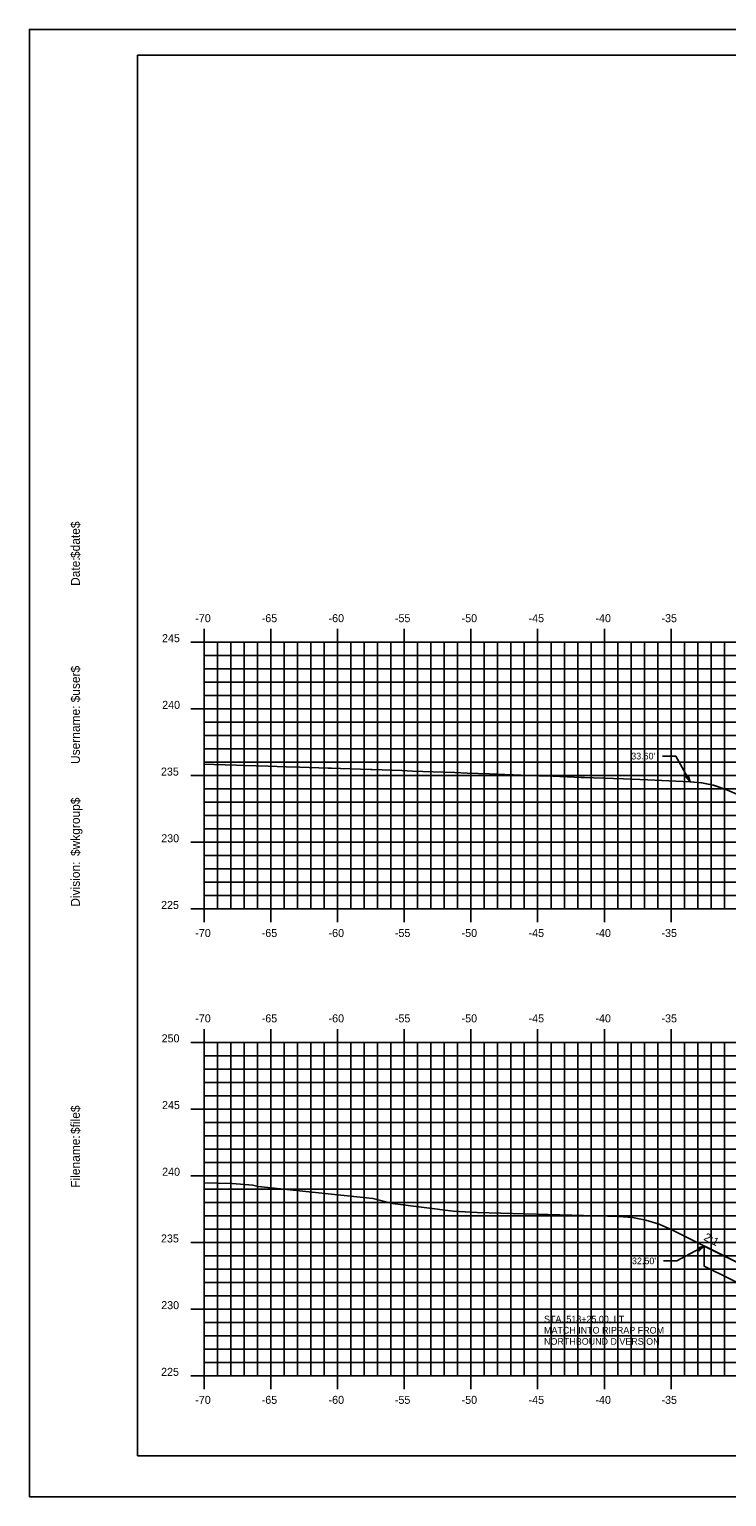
# Model space of a CAD drawing. Extents: x 1170543 to 1177585, y 609599 to 610623.
# Drawn here: x 1173943.4 to 1173995.7, y 609598.8 to 609708.8 of the extents above; entities that cross this region are included whole.
import ezdxf

# ---------------------------------------------------------------- set-up
doc = ezdxf.new("R2010")
doc.units = 0
for name, color, linetype in [('ANNOTATION', 7, 'Continuous'), ('BORDER', 7, 'Continuous'), ('D_Roadway_Centerline', 7, 'Continuous'), ('D_Roadway_SlopeLines', 7, 'Continuous'), ('H_V ANNOTATION', 7, 'Continuous'), ('MAJOR', 7, 'Continuous'), ('MINOR', 7, 'Continuous'), ('PLOT BOUNDARY', 7, 'Continuous'), ('S_Roadway_Centerline', 7, 'Continuous')]:
    doc.layers.add(name, color=color, linetype=linetype)

msp = doc.modelspace()

# ---------------------------------------------------------------- linework, layer by layer
at = {"layer": 'ANNOTATION'}
for p, q in [((1173990.88, 609654.33), (1173991.88, 609654.33)), ((1173992.95, 609652.4), (1173991.88, 609654.33)), ((1173994.02, 609617.59), (1173991.97, 609616.49)), ((1173994.02, 609617.59), (1173996.52, 609616.34)), ((1173990.97, 609616.49), (1173991.97, 609616.49))]:
    msp.add_line(p, q, dxfattribs=at)
for points in [[(1173992.82, 609652.9), (1173992.95, 609652.4), (1173992.6, 609652.78)], [(1173993.52, 609617.46), (1173994.02, 609617.59), (1173993.64, 609617.24)]]:
    msp.add_lwpolyline(points, close=True, dxfattribs=at)
msp.add_lwpolyline([(1173994.02, 609617.59), (1173994.02, 609616.09), (1173996.02, 609615.09), (1173996.65, 609614.77)], dxfattribs=at)
at = {"layer": 'BORDER'}
for p, q in [((1174111.53, 609706.87), (1173951.53, 609706.87)), ((1173951.53, 609706.87), (1173951.53, 609601.87)), ((1173951.53, 609601.87), (1174111.53, 609601.87))]:
    msp.add_line(p, q, dxfattribs=at)
at = {"layer": 'D_Roadway_Centerline'}
msp.add_lwpolyline([(1173992.95, 609652.4), (1173993.82, 609652.32), (1173994.7, 609652.14), (1173995.57, 609651.86), (1173996.45, 609651.47), (1174002.67, 609654.58), (1174007.53, 609657.01), (1174010.53, 609657.07), (1174026.53, 609657.39), (1174042.53, 609657.07), (1174045.53, 609657.01), (1174050.39, 609654.58), (1174056.61, 609651.47), (1174062.83, 609648.36)], dxfattribs=at)
at = {"layer": 'D_Roadway_SlopeLines'}
msp.add_lwpolyline([(1173996.45, 609651.47), (1173995.57, 609651.86), (1173994.7, 609652.14), (1173993.82, 609652.32), (1173992.95, 609652.4)], dxfattribs=at)
at = {"layer": 'MAJOR'}
for p, q in [((1173956.53, 609663.87), (1173956.53, 609662.87)), ((1173961.53, 609663.87), (1173961.53, 609662.87)), ((1173966.53, 609663.87), (1173966.53, 609662.87)), ((1173971.53, 609663.87), (1173971.53, 609662.87)), ((1173976.53, 609663.87), (1173976.53, 609662.87)), ((1173981.53, 609663.87), (1173981.53, 609662.87)), ((1173986.53, 609663.87), (1173986.53, 609662.87)), ((1173991.53, 609663.87), (1173991.53, 609662.87)), ((1173955.53, 609662.87), (1173956.53, 609662.87)), ((1173956.53, 609662.87), (1174096.53, 609662.87)), ((1173956.53, 609642.87), (1173956.53, 609662.87)), ((1173956.53, 609642.87), (1173956.53, 609662.87)), ((1173956.53, 609662.87), (1174096.53, 609662.87)), ((1173961.53, 609642.87), (1173961.53, 609662.87)), ((1173966.53, 609642.87), (1173966.53, 609662.87)), ((1173971.53, 609642.87), (1173971.53, 609662.87)), ((1173976.53, 609642.87), (1173976.53, 609662.87)), ((1173981.53, 609642.87), (1173981.53, 609662.87)), ((1173986.53, 609642.87), (1173986.53, 609662.87)), ((1173991.53, 609642.87), (1173991.53, 609662.87)), ((1173955.53, 609657.87), (1173956.53, 609657.87)), ((1173956.53, 609657.87), (1174096.53, 609657.87)), ((1173955.53, 609652.87), (1173956.53, 609652.87)), ((1173956.53, 609652.87), (1174096.53, 609652.87)), ((1173955.53, 609647.87), (1173956.53, 609647.87)), ((1173956.53, 609647.87), (1174096.53, 609647.87)), ((1173955.53, 609642.87), (1173956.53, 609642.87)), ((1173956.53, 609642.87), (1174096.53, 609642.87)), ((1173956.53, 609642.87), (1174096.53, 609642.87)), ((1173956.53, 609641.87), (1173956.53, 609642.87)), ((1173961.53, 609641.87), (1173961.53, 609642.87)), ((1173966.53, 609641.87), (1173966.53, 609642.87)), ((1173971.53, 609641.87), (1173971.53, 609642.87)), ((1173976.53, 609641.87), (1173976.53, 609642.87)), ((1173981.53, 609641.87), (1173981.53, 609642.87)), ((1173986.53, 609641.87), (1173986.53, 609642.87)), ((1173991.53, 609641.87), (1173991.53, 609642.87)), ((1173956.53, 609633.87), (1173956.53, 609632.87)), ((1173961.53, 609633.87), (1173961.53, 609632.87)), ((1173966.53, 609633.87), (1173966.53, 609632.87)), ((1173971.53, 609633.87), (1173971.53, 609632.87)), ((1173976.53, 609633.87), (1173976.53, 609632.87)), ((1173981.53, 609633.87), (1173981.53, 609632.87)), ((1173986.53, 609633.87), (1173986.53, 609632.87)), ((1173991.53, 609633.87), (1173991.53, 609632.87)), ((1173955.53, 609632.87), (1173956.53, 609632.87)), ((1173956.53, 609632.87), (1174096.53, 609632.87)), ((1173956.53, 609607.87), (1173956.53, 609632.87)), ((1173956.53, 609607.87), (1173956.53, 609632.87)), ((1173956.53, 609632.87), (1174096.53, 609632.87)), ((1173961.53, 609607.87), (1173961.53, 609632.87)), ((1173966.53, 609607.87), (1173966.53, 609632.87)), ((1173971.53, 609607.87), (1173971.53, 609632.87)), ((1173976.53, 609607.87), (1173976.53, 609632.87)), ((1173981.53, 609607.87), (1173981.53, 609632.87)), ((1173986.53, 609607.87), (1173986.53, 609632.87)), ((1173991.53, 609607.87), (1173991.53, 609632.87)), ((1173955.53, 609627.87), (1173956.53, 609627.87)), ((1173956.53, 609627.87), (1174096.53, 609627.87)), ((1173955.53, 609622.87), (1173956.53, 609622.87)), ((1173956.53, 609622.87), (1174096.53, 609622.87)), ((1173955.53, 609617.87), (1173956.53, 609617.87)), ((1173956.53, 609617.87), (1174096.53, 609617.87)), ((1173955.53, 609612.87), (1173956.53, 609612.87)), ((1173956.53, 609612.87), (1174096.53, 609612.87)), ((1173955.53, 609607.87), (1173956.53, 609607.87)), ((1173956.53, 609607.87), (1174096.53, 609607.87)), ((1173956.53, 609607.87), (1174096.53, 609607.87)), ((1173956.53, 609606.87), (1173956.53, 609607.87)), ((1173961.53, 609606.87), (1173961.53, 609607.87)), ((1173966.53, 609606.87), (1173966.53, 609607.87)), ((1173971.53, 609606.87), (1173971.53, 609607.87)), ((1173976.53, 609606.87), (1173976.53, 609607.87)), ((1173981.53, 609606.87), (1173981.53, 609607.87)), ((1173986.53, 609606.87), (1173986.53, 609607.87)), ((1173991.53, 609606.87), (1173991.53, 609607.87))]:
    msp.add_line(p, q, dxfattribs=at)
at = {"layer": 'MINOR'}
for p, q in [((1173956.53, 609661.87), (1174096.53, 609661.87)), ((1173956.53, 609661.87), (1173957.53, 609661.87)), ((1173957.53, 609642.87), (1173957.53, 609662.87)), ((1173958.53, 609642.87), (1173958.53, 609662.87)), ((1173959.53, 609642.87), (1173959.53, 609662.87)), ((1173960.53, 609642.87), (1173960.53, 609662.87)), ((1173962.53, 609642.87), (1173962.53, 609662.87)), ((1173963.53, 609642.87), (1173963.53, 609662.87)), ((1173964.53, 609642.87), (1173964.53, 609662.87)), ((1173965.53, 609642.87), (1173965.53, 609662.87)), ((1173967.53, 609642.87), (1173967.53, 609662.87)), ((1173968.53, 609642.87), (1173968.53, 609662.87)), ((1173969.53, 609642.87), (1173969.53, 609662.87)), ((1173970.53, 609642.87), (1173970.53, 609662.87)), ((1173972.53, 609642.87), (1173972.53, 609662.87)), ((1173973.53, 609642.87), (1173973.53, 609662.87)), ((1173974.53, 609642.87), (1173974.53, 609662.87)), ((1173975.53, 609642.87), (1173975.53, 609662.87)), ((1173977.53, 609642.87), (1173977.53, 609662.87)), ((1173978.53, 609642.87), (1173978.53, 609662.87)), ((1173979.53, 609642.87), (1173979.53, 609662.87)), ((1173980.53, 609642.87), (1173980.53, 609662.87)), ((1173982.53, 609642.87), (1173982.53, 609662.87)), ((1173983.53, 609642.87), (1173983.53, 609662.87)), ((1173984.53, 609642.87), (1173984.53, 609662.87)), ((1173985.53, 609642.87), (1173985.53, 609662.87)), ((1173987.53, 609642.87), (1173987.53, 609662.87)), ((1173988.53, 609642.87), (1173988.53, 609662.87)), ((1173989.53, 609642.87), (1173989.53, 609662.87)), ((1173990.53, 609642.87), (1173990.53, 609662.87)), ((1173992.53, 609642.87), (1173992.53, 609662.87)), ((1173993.53, 609642.87), (1173993.53, 609662.87)), ((1173994.53, 609642.87), (1173994.53, 609662.87)), ((1173995.53, 609642.87), (1173995.53, 609662.87)), ((1173956.53, 609660.87), (1174096.53, 609660.87)), ((1173956.53, 609660.87), (1173957.53, 609660.87)), ((1173956.53, 609659.87), (1174096.53, 609659.87)), ((1173956.53, 609659.87), (1173957.53, 609659.87)), ((1173956.53, 609658.87), (1174096.53, 609658.87)), ((1173956.53, 609658.87), (1173957.53, 609658.87)), ((1173956.53, 609656.87), (1174096.53, 609656.87)), ((1173956.53, 609656.87), (1173957.53, 609656.87)), ((1173956.53, 609655.87), (1174096.53, 609655.87)), ((1173956.53, 609655.87), (1173957.53, 609655.87)), ((1173956.53, 609654.87), (1174096.53, 609654.87)), ((1173956.53, 609654.87), (1173957.53, 609654.87)), ((1173956.53, 609653.87), (1174096.53, 609653.87)), ((1173956.53, 609653.87), (1173957.53, 609653.87)), ((1173956.53, 609651.87), (1174096.53, 609651.87)), ((1173956.53, 609651.87), (1173957.53, 609651.87)), ((1173956.53, 609650.87), (1174096.53, 609650.87)), ((1173956.53, 609650.87), (1173957.53, 609650.87)), ((1173956.53, 609649.87), (1174096.53, 609649.87)), ((1173956.53, 609649.87), (1173957.53, 609649.87)), ((1173956.53, 609648.87), (1174096.53, 609648.87)), ((1173956.53, 609648.87), (1173957.53, 609648.87)), ((1173956.53, 609646.87), (1174096.53, 609646.87)), ((1173956.53, 609646.87), (1173957.53, 609646.87)), ((1173956.53, 609645.87), (1174096.53, 609645.87)), ((1173956.53, 609645.87), (1173957.53, 609645.87)), ((1173956.53, 609644.87), (1174096.53, 609644.87)), ((1173956.53, 609644.87), (1173957.53, 609644.87)), ((1173956.53, 609643.87), (1174096.53, 609643.87)), ((1173956.53, 609643.87), (1173957.53, 609643.87)), ((1173957.53, 609607.87), (1173957.53, 609632.87)), ((1173958.53, 609607.87), (1173958.53, 609632.87)), ((1173959.53, 609607.87), (1173959.53, 609632.87)), ((1173960.53, 609607.87), (1173960.53, 609632.87)), ((1173962.53, 609607.87), (1173962.53, 609632.87)), ((1173963.53, 609607.87), (1173963.53, 609632.87)), ((1173964.53, 609607.87), (1173964.53, 609632.87)), ((1173965.53, 609607.87), (1173965.53, 609632.87)), ((1173967.53, 609607.87), (1173967.53, 609632.87)), ((1173968.53, 609607.87), (1173968.53, 609632.87)), ((1173969.53, 609607.87), (1173969.53, 609632.87)), ((1173970.53, 609607.87), (1173970.53, 609632.87)), ((1173972.53, 609607.87), (1173972.53, 609632.87)), ((1173973.53, 609607.87), (1173973.53, 609632.87)), ((1173974.53, 609607.87), (1173974.53, 609632.87)), ((1173975.53, 609607.87), (1173975.53, 609632.87)), ((1173977.53, 609607.87), (1173977.53, 609632.87)), ((1173978.53, 609607.87), (1173978.53, 609632.87)), ((1173979.53, 609607.87), (1173979.53, 609632.87)), ((1173980.53, 609607.87), (1173980.53, 609632.87)), ((1173982.53, 609607.87), (1173982.53, 609632.87)), ((1173983.53, 609607.87), (1173983.53, 609632.87)), ((1173984.53, 609607.87), (1173984.53, 609632.87)), ((1173985.53, 609607.87), (1173985.53, 609632.87)), ((1173987.53, 609607.87), (1173987.53, 609632.87)), ((1173988.53, 609607.87), (1173988.53, 609632.87)), ((1173989.53, 609607.87), (1173989.53, 609632.87)), ((1173990.53, 609607.87), (1173990.53, 609632.87)), ((1173992.53, 609607.87), (1173992.53, 609632.87)), ((1173993.53, 609607.87), (1173993.53, 609632.87)), ((1173994.53, 609607.87), (1173994.53, 609632.87)), ((1173995.53, 609607.87), (1173995.53, 609632.87)), ((1173956.53, 609631.87), (1174096.53, 609631.87)), ((1173956.53, 609631.87), (1173957.53, 609631.87)), ((1173956.53, 609630.87), (1174096.53, 609630.87)), ((1173956.53, 609630.87), (1173957.53, 609630.87)), ((1173956.53, 609629.87), (1174096.53, 609629.87)), ((1173956.53, 609629.87), (1173957.53, 609629.87)), ((1173956.53, 609628.87), (1174096.53, 609628.87)), ((1173956.53, 609628.87), (1173957.53, 609628.87)), ((1173956.53, 609626.87), (1174096.53, 609626.87)), ((1173956.53, 609626.87), (1173957.53, 609626.87)), ((1173956.53, 609625.87), (1174096.53, 609625.87)), ((1173956.53, 609625.87), (1173957.53, 609625.87)), ((1173956.53, 609624.87), (1174096.53, 609624.87)), ((1173956.53, 609624.87), (1173957.53, 609624.87)), ((1173956.53, 609623.87), (1174096.53, 609623.87)), ((1173956.53, 609623.87), (1173957.53, 609623.87)), ((1173956.53, 609621.87), (1174096.53, 609621.87)), ((1173956.53, 609621.87), (1173957.53, 609621.87)), ((1173956.53, 609620.87), (1174096.53, 609620.87)), ((1173956.53, 609620.87), (1173957.53, 609620.87)), ((1173956.53, 609619.87), (1174096.53, 609619.87)), ((1173956.53, 609619.87), (1173957.53, 609619.87)), ((1173956.53, 609618.87), (1174096.53, 609618.87)), ((1173956.53, 609618.87), (1173957.53, 609618.87)), ((1173956.53, 609616.87), (1174096.53, 609616.87)), ((1173956.53, 609616.87), (1173957.53, 609616.87)), ((1173956.53, 609615.87), (1174096.53, 609615.87)), ((1173956.53, 609615.87), (1173957.53, 609615.87)), ((1173956.53, 609614.87), (1174096.53, 609614.87)), ((1173956.53, 609614.87), (1173957.53, 609614.87)), ((1173956.53, 609613.87), (1174096.53, 609613.87)), ((1173956.53, 609613.87), (1173957.53, 609613.87)), ((1173956.53, 609611.87), (1174096.53, 609611.87)), ((1173956.53, 609611.87), (1173957.53, 609611.87)), ((1173956.53, 609610.87), (1174096.53, 609610.87)), ((1173956.53, 609610.87), (1173957.53, 609610.87)), ((1173956.53, 609609.87), (1174096.53, 609609.87)), ((1173956.53, 609609.87), (1173957.53, 609609.87)), ((1173956.53, 609608.87), (1174096.53, 609608.87)), ((1173956.53, 609608.87), (1173957.53, 609608.87))]:
    msp.add_line(p, q, dxfattribs=at)
at = {"layer": 'PLOT BOUNDARY'}
msp.add_lwpolyline([(1173943.44, 609598.81), (1174113.44, 609598.81), (1174113.44, 609708.81), (1173943.44, 609708.81)], close=True, dxfattribs=at)
at = {"layer": 'S_Roadway_Centerline'}
for points in [[(1173956.53, 609653.72), (1173956.59, 609653.72), (1173957.27, 609653.7), (1173958.96, 609653.65), (1173959.52, 609653.63), (1173961.33, 609653.57), (1173962.68, 609653.53), (1173963.7, 609653.5), (1173965.84, 609653.43), (1173966.07, 609653.42), (1173966.76, 609653.4), (1173969, 609653.33), (1173969.07, 609653.33), (1173969.14, 609653.32), (1173971.34, 609653.24), (1173972.16, 609653.21), (1173974.48, 609653.12), (1173975.32, 609653.09), (1173976.24, 609653.06), (1173977.92, 609653), (1173978.48, 609652.98), (1173980.29, 609652.91), (1173981.64, 609652.86), (1173982.66, 609652.82), (1173984.8, 609652.73), (1173985.03, 609652.72), (1173985.73, 609652.7), (1173987.96, 609652.62), (1173989.78, 609652.54), (1173992.94, 609652.4), (1173992.95, 609652.4), (1173992.95, 609652.4), (1173993.82, 609652.32), (1173993.83, 609652.32), (1173994.69, 609652.14), (1173995.56, 609651.86), (1173995.57, 609651.86), (1173995.57, 609651.86), (1173996.45, 609651.47)], [(1173956.53, 609622.34), (1173958.64, 609622.28), (1173960.19, 609622.17), (1173960.58, 609622.07), (1173969.18, 609621.17), (1173970.66, 609620.78), (1173975.21, 609620.21), (1173976.99, 609620.12), (1173987.63, 609619.81), (1173987.63, 609619.81), (1173987.63, 609619.81), (1173988.63, 609619.74), (1173989.63, 609619.54), (1173990.63, 609619.23), (1173991.63, 609618.79), (1173991.63, 609618.79), (1173996.45, 609616.38)]]:
    msp.add_lwpolyline(points, dxfattribs=at)

# ---------------------------------------------------------------- texts
at = {"layer": 'ANNOTATION'}
for s, p in [("33.60'", (1173988.54, 609654.08)), ("32.50'", (1173988.6, 609616.24)), ('STA. 518+25.00, LT', (1173982.01, 609611.87)), ('MATCH INTO RIPRAP FROM', (1173982.01, 609611.04)), ('NORTHBOUND DIVERSION', (1173982.01, 609610.2))]:
    msp.add_text(s, height=0.5, dxfattribs=at).set_placement(p)
msp.add_text('2:1', height=0.6, rotation=333.4349, dxfattribs=at).set_placement((1173993.93, 609618.08))
at = {"layer": 'BORDER'}
for s, p in [('$date$', (1173947.22, 609669.18)), ('Date:', (1173947.22, 609667.09)), ('$user$', (1173947.22, 609658.36)), ('Username:', (1173947.22, 609653.74)), ('$wkgroup$', (1173947.22, 609646.84)), ('Division:', (1173947.22, 609643.04)), ('$file$', (1173947.22, 609626)), ('Filename:', (1173947.22, 609621.97))]:
    msp.add_text(s, height=0.67, rotation=90, dxfattribs=at).set_placement(p)
at = {"layer": 'H_V ANNOTATION'}
for s, p in [('-70', (1173955.87, 609664.37)), ('-65', (1173960.85, 609664.37)), ('-60', (1173965.86, 609664.37)), ('-55', (1173970.83, 609664.37)), ('-50', (1173975.83, 609664.37)), ('-45', (1173980.85, 609664.37)), ('-40', (1173985.86, 609664.37)), ('-35', (1173990.81, 609664.37)), ('245', (1173953.38, 609662.87)), ('240', (1173953.39, 609657.87)), ('235', (1173953.3, 609652.87)), ('230', (1173953.32, 609647.87)), ('225', (1173953.31, 609642.87)), ('-70', (1173955.87, 609640.77)), ('-65', (1173960.85, 609640.77)), ('-60', (1173965.86, 609640.77)), ('-55', (1173970.83, 609640.77)), ('-50', (1173975.83, 609640.77)), ('-45', (1173980.85, 609640.77)), ('-40', (1173985.86, 609640.77)), ('-35', (1173990.81, 609640.77)), ('-70', (1173955.87, 609634.37)), ('-65', (1173960.85, 609634.37)), ('-60', (1173965.86, 609634.37)), ('-55', (1173970.83, 609634.37)), ('-50', (1173975.83, 609634.37)), ('-45', (1173980.85, 609634.37)), ('-40', (1173985.86, 609634.37)), ('-35', (1173990.81, 609634.37)), ('250', (1173953.35, 609632.87)), ('245', (1173953.38, 609627.87)), ('240', (1173953.39, 609622.87)), ('235', (1173953.3, 609617.87)), ('230', (1173953.32, 609612.87)), ('225', (1173953.31, 609607.87)), ('-70', (1173955.87, 609605.77)), ('-65', (1173960.85, 609605.77)), ('-60', (1173965.86, 609605.77)), ('-55', (1173970.83, 609605.77)), ('-50', (1173975.83, 609605.77)), ('-45', (1173980.85, 609605.77)), ('-40', (1173985.86, 609605.77)), ('-35', (1173990.81, 609605.77))]:
    msp.add_text(s, height=0.6, dxfattribs=at).set_placement(p)

doc.saveas('drawing.dxf')
